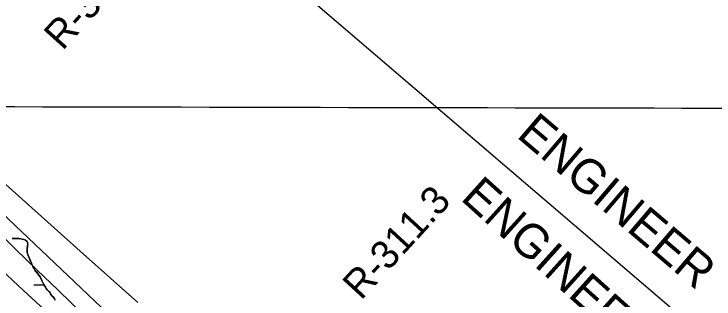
# Model space of a CAD drawing. Extents: x 3180038 to 3217926, y 922069 to 947485.
# Drawn here: x 3205085 to 3207139, y 939030 to 939867 of the extents above; entities that cross this region are included whole.
import ezdxf

# ---------------------------------------------------------------- set-up
doc = ezdxf.new("R2010")
doc.units = 0
for name, color, linetype in [('V-GRID-MAJR', 7, 'Continuous'), ('V-RIVR-RANG-IDEN', 7, 'Continuous'), ('V-SITE-VEGE', 7, 'Continuous'), ('V-TOPO-BNDY', 7, 'Continuous'), ('V-TOPO-GNAM-IDEN', 7, 'Continuous'), ('V-TOPO-MAJR', 7, 'Continuous'), ('V-TOPO-MINR', 7, 'Continuous'), ('V-TOPO-SHOR', 7, 'Continuous'), ('V-WETL-SWMP', 7, 'Continuous')]:
    doc.layers.add(name, color=color, linetype=linetype)

msp = doc.modelspace()

# ---------------------------------------------------------------- linework, layer by layer
at = {"layer": 'V-GRID-MAJR'}
msp.add_spline([(3184296.3, 939644.8), (3186905.4, 939637.9), (3192123.6, 939624.6), (3197341.9, 939612.1), (3202560.1, 939600.3), (3207778.3, 939589.3), (3212996.5, 939579.1), (3215605.6, 939574.2)], degree=3, dxfattribs=at)
at = {"layer": 'V-SITE-VEGE'}
msp.add_lwpolyline([(3205205.7, 939026.5), (3205203.6, 939030.2), (3205199.8, 939036.1), (3205193.8, 939043.6), (3205190, 939050), (3205186.2, 939053.2), (3205181.9, 939057.5), (3205179.7, 939061.3), (3205178.1, 939064.5), (3205175.9, 939067.7), (3205173.2, 939072.5), (3205167.2, 939084.3), (3205163.4, 939092.9), (3205161.8, 939095.6), (3205158, 939099.8), (3205155.3, 939103.6), (3205146.6, 939114.8), (3205143.4, 939120.2), (3205140.7, 939125), (3205138.5, 939129.3), (3205137.4, 939133.6), (3205135.2, 939137.3), (3205133.6, 939142.2), (3205132, 939144.9), (3205130.9, 939149.1), (3205126.5, 939157.7), (3205125.4, 939162), (3205124.3, 939165.2), (3205124.2, 939178.1), (3205125.8, 939191), (3205125.2, 939195.3), (3205123.6, 939198.6), (3205118.7, 939202.8), (3205113.9, 939204.9), (3205109, 939206), (3205105.8, 939207.1), (3205099.4, 939208.1), (3205086.5, 939208), (3205080, 939207.4)], dxfattribs=at)
at = {"layer": 'V-TOPO-BNDY'}
msp.add_line((3205592, 940222.2), (3209853.3, 936570.5), dxfattribs=at)
at = {"layer": 'V-TOPO-MAJR'}
msp.add_lwpolyline([(3206492.9, 937783.9), (3206364.6, 937934.5), (3206358.7, 937941.3), (3206352.9, 937948.1), (3206347, 937954.9), (3206341.1, 937961.7), (3206203.9, 938117.8), (3206128.8, 938202.1), (3206053, 938285.8), (3205976.2, 938368.5), (3205898.6, 938450.5), (3205749.7, 938606), (3205724.9, 938631.7), (3205699.9, 938657.2), (3205674.8, 938682.5), (3205649.4, 938707.7), (3205606.7, 938749.8), (3205559.8, 938795.7), (3205512.7, 938841.5), (3205465.4, 938887.1), (3205417.9, 938932.4), (3204932.2, 939393.7)], dxfattribs=at)
at = {"layer": 'V-TOPO-MINR'}
for points in [[(3205448.6, 939019.4), (3205368.6, 939091.3), (3205288.4, 939163), (3204947.5, 939466.9)], [(3205198.7, 938975.3), (3205113.5, 939055.3), (3204831.7, 939318.6)], [(3205651.3, 938630.7), (3205214.5, 939055.7), (3205152.7, 939115.5), (3205090.8, 939175.2), (3205028.6, 939234.6)]]:
    msp.add_lwpolyline(points, dxfattribs=at)
at = {"layer": 'V-TOPO-SHOR'}
msp.add_lwpolyline([(3205205.7, 939026.5), (3205203.6, 939030.2), (3205199.8, 939036.1), (3205197.6, 939038.8), (3205193.8, 939043.6), (3205190, 939050), (3205189.5, 939050.6), (3205186.2, 939053.2), (3205181.9, 939057.5), (3205179.7, 939061.3), (3205178.1, 939064.5), (3205175.9, 939067.7), (3205173.2, 939072.5), (3205171, 939076.8), (3205167.2, 939084.3), (3205163.4, 939092.9), (3205161.8, 939095.6), (3205158, 939099.8), (3205155.3, 939103.6), (3205149.9, 939110.6), (3205146.6, 939114.8), (3205143.4, 939120.2), (3205140.7, 939125), (3205138.5, 939129.3), (3205137.4, 939133.6), (3205135.2, 939137.3), (3205133.6, 939142.2), (3205132, 939144.9), (3205130.9, 939149.1), (3205126.5, 939157.7), (3205125.4, 939162), (3205124.3, 939165.2), (3205124.3, 939169.5), (3205124.3, 939173.3), (3205124.2, 939178.1), (3205124.8, 939182.4), (3205125.3, 939186.7), (3205125.8, 939191), (3205125.2, 939195.3), (3205123.6, 939198.6), (3205118.7, 939202.8), (3205113.9, 939204.9), (3205109, 939206), (3205105.8, 939207.1), (3205099.4, 939208.1), (3205092.9, 939208.1), (3205086.5, 939208), (3205080, 939207.4)], dxfattribs=at)
at = {"layer": 'V-WETL-SWMP'}
for p, q in [((3205143.2, 939071.7), (3205173.8, 939071.6)), ((3205181.2, 939056.1), (3205183.3, 939056.1))]:
    msp.add_line(p, q, dxfattribs=at)
msp.add_lwpolyline([(3205080, 939207.4), (3205086.5, 939208), (3205092.9, 939208.1), (3205099.4, 939208.1), (3205105.8, 939207.1), (3205109, 939206), (3205113.9, 939204.9), (3205118.7, 939202.8), (3205123.6, 939198.6), (3205125.2, 939195.3), (3205125.8, 939191), (3205125.3, 939186.7), (3205124.8, 939182.4), (3205124.2, 939178.1), (3205124.3, 939173.3), (3205124.3, 939169.5), (3205124.3, 939165.2), (3205125.4, 939162), (3205126.5, 939157.7), (3205130.9, 939149.1), (3205132, 939144.9), (3205133.6, 939142.2), (3205135.2, 939137.3), (3205137.4, 939133.6), (3205138.5, 939129.3), (3205140.7, 939125), (3205143.4, 939120.2), (3205146.6, 939114.8), (3205149.9, 939110.6), (3205155.3, 939103.6), (3205158, 939099.8), (3205161.8, 939095.6), (3205163.4, 939092.9), (3205167.2, 939084.3), (3205171, 939076.8), (3205173.2, 939072.5), (3205175.9, 939067.7), (3205178.1, 939064.5), (3205179.7, 939061.3), (3205181.9, 939057.5), (3205186.2, 939053.2), (3205189.5, 939050.6), (3205190, 939050), (3205193.8, 939043.6), (3205197.6, 939038.8), (3205199.8, 939036.1), (3205203.6, 939030.2), (3205205.7, 939026.5)], dxfattribs=at)
msp.add_arc((3205138, 939072.1), 35.2, 359.099, 0.682, dxfattribs=at)

# ---------------------------------------------------------------- texts
at = {"layer": 'V-RIVR-RANG-IDEN'}
for s, rotation, p in [('R-311.5', 47.8752, (3205227.8, 939757.3)), ('R-311.3', 47.3805, (3206103.3, 939024.1))]:
    msp.add_text(s, height=83, rotation=rotation, dxfattribs=at).set_placement(p)
at = {"layer": 'V-TOPO-GNAM-IDEN'}
for rotation, p in [(319.5594, (3206556.5, 939507.2)), (318.0287, (3206392.2, 939322.9))]:
    msp.add_text('ENGINEER', height=100, rotation=rotation, dxfattribs=at).set_placement(p)

doc.saveas('drawing.dxf')
